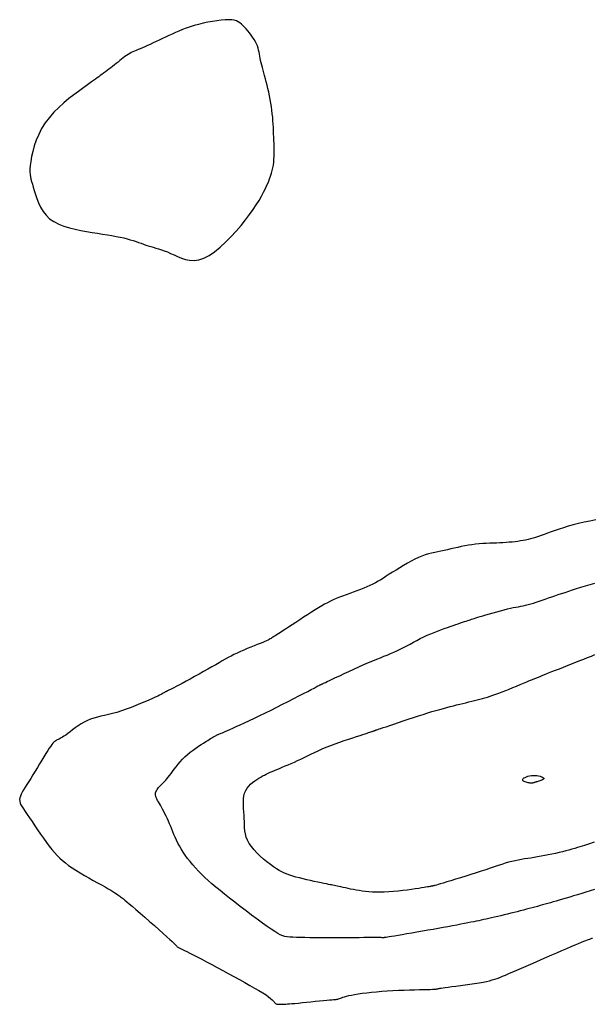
# Model space of a CAD drawing. Header units: millimetres. Extents: x 32690613 to 32693367, y 5343692 to 5344708.
# Tile 944 of 1009: x 32693121 to 32693132, y 5344550 to 5344568. Entities that reach past the tile are written whole.
import ezdxf

# ---------------------------------------------------------------- set-up
doc = ezdxf.new("R2010")
doc.units = ezdxf.units.MM
doc.header["$LTSCALE"] = 20
for name, color, linetype in [('02-DGM_HL_489.50', 32, 'Continuous'), ('02-DGM_HL_490.00', 42, 'Continuous'), ('02-DGM_HL_490.50', 52, 'Continuous'), ('02-DGM_HL_491.00', 62, 'Continuous')]:
    doc.layers.add(name, color=color, linetype=linetype)

msp = doc.modelspace()

# ---------------------------------------------------------------- linework, layer by layer
at = {"layer": '02-DGM_HL_489.50', "elevation": 489.5, "flags": 128}
msp.add_lwpolyline([(32693130.784, 5344553.922), (32693130.792, 5344553.934), (32693130.807, 5344553.947), (32693130.828, 5344553.959), (32693130.854, 5344553.97), (32693130.883, 5344553.98), (32693130.916, 5344553.988), (32693130.95, 5344553.994), (32693130.986, 5344553.996), (32693131.021, 5344553.996), (32693131.056, 5344553.993), (32693131.089, 5344553.988), (32693131.118, 5344553.981), (32693131.144, 5344553.972), (32693131.165, 5344553.963), (32693131.18, 5344553.952), (32693131.188, 5344553.942), (32693131.188, 5344553.933), (32693131.181, 5344553.924), (32693131.169, 5344553.915), (32693131.153, 5344553.907), (32693131.134, 5344553.899), (32693131.114, 5344553.892), (32693131.094, 5344553.886), (32693131.075, 5344553.88), (32693131.058, 5344553.875), (32693131.044, 5344553.871), (32693131.032, 5344553.867), (32693131.022, 5344553.864), (32693131.012, 5344553.861), (32693131.003, 5344553.858), (32693130.995, 5344553.856), (32693130.986, 5344553.854), (32693130.978, 5344553.852), (32693130.968, 5344553.85), (32693130.958, 5344553.849), (32693130.947, 5344553.848), (32693130.934, 5344553.848), (32693130.92, 5344553.849), (32693130.905, 5344553.851), (32693130.888, 5344553.854), (32693130.869, 5344553.859), (32693130.85, 5344553.865), (32693130.83, 5344553.872), (32693130.813, 5344553.88), (32693130.799, 5344553.889), (32693130.788, 5344553.899), (32693130.783, 5344553.91)], close=True, dxfattribs=at)
at = {"layer": '02-DGM_HL_490.00', "elevation": 490, "flags": 128}
msp.add_lwpolyline([(32693132.157, 5344552.714), (32693132.119, 5344552.702), (32693132.083, 5344552.691), (32693132.047, 5344552.679), (32693132.009, 5344552.667), (32693131.969, 5344552.654), (32693131.926, 5344552.641), (32693131.881, 5344552.627), (32693131.832, 5344552.612), (32693131.781, 5344552.597), (32693131.727, 5344552.581), (32693131.67, 5344552.565), (32693131.609, 5344552.549), (32693131.546, 5344552.533), (32693131.48, 5344552.517), (32693131.412, 5344552.501), (32693131.343, 5344552.486), (32693131.274, 5344552.471), (32693131.205, 5344552.457), (32693131.137, 5344552.444), (32693131.07, 5344552.432), (32693131.005, 5344552.421), (32693130.942, 5344552.411), (32693130.88, 5344552.402), (32693130.819, 5344552.393), (32693130.758, 5344552.383), (32693130.698, 5344552.372), (32693130.637, 5344552.36), (32693130.575, 5344552.345), (32693130.513, 5344552.329), (32693130.448, 5344552.31), (32693130.381, 5344552.289), (32693130.311, 5344552.266), (32693130.237, 5344552.241), (32693130.159, 5344552.214), (32693130.075, 5344552.186), (32693129.985, 5344552.157), (32693129.89, 5344552.126), (32693129.79, 5344552.094), (32693129.689, 5344552.063), (32693129.589, 5344552.032), (32693129.493, 5344552.003), (32693129.403, 5344551.976), (32693129.323, 5344551.952), (32693129.254, 5344551.932), (32693129.2, 5344551.915), (32693129.157, 5344551.903), (32693129.126, 5344551.893), (32693129.103, 5344551.887), (32693129.088, 5344551.882), (32693129.078, 5344551.88), (32693129.073, 5344551.878), (32693129.068, 5344551.877), (32693129.065, 5344551.876), (32693129.061, 5344551.876), (32693129.057, 5344551.875), (32693129.052, 5344551.874), (32693129.047, 5344551.873), (32693129.04, 5344551.872), (32693129.033, 5344551.871), (32693129.023, 5344551.869), (32693129.012, 5344551.866), (32693128.997, 5344551.864), (32693128.979, 5344551.86), (32693128.955, 5344551.856), (32693128.925, 5344551.851), (32693128.888, 5344551.845), (32693128.842, 5344551.837), (32693128.787, 5344551.829), (32693128.721, 5344551.819), (32693128.646, 5344551.808), (32693128.565, 5344551.797), (32693128.479, 5344551.787), (32693128.39, 5344551.777), (32693128.3, 5344551.768), (32693128.212, 5344551.761), (32693128.126, 5344551.756), (32693128.046, 5344551.755), (32693127.969, 5344551.755), (32693127.898, 5344551.758), (32693127.83, 5344551.763), (32693127.765, 5344551.77), (32693127.703, 5344551.778), (32693127.644, 5344551.787), (32693127.587, 5344551.796), (32693127.532, 5344551.807), (32693127.479, 5344551.817), (32693127.429, 5344551.828), (32693127.381, 5344551.838), (32693127.336, 5344551.848), (32693127.294, 5344551.857), (32693127.257, 5344551.866), (32693127.223, 5344551.873), (32693127.193, 5344551.879), (32693127.166, 5344551.885), (32693127.14, 5344551.89), (32693127.114, 5344551.895), (32693127.085, 5344551.9), (32693127.052, 5344551.906), (32693127.013, 5344551.914), (32693126.966, 5344551.923), (32693126.911, 5344551.934), (32693126.849, 5344551.947), (32693126.781, 5344551.962), (32693126.71, 5344551.977), (32693126.637, 5344551.994), (32693126.565, 5344552.011), (32693126.495, 5344552.029), (32693126.429, 5344552.046), (32693126.369, 5344552.063), (32693126.313, 5344552.08), (32693126.26, 5344552.099), (32693126.21, 5344552.12), (32693126.16, 5344552.144), (32693126.109, 5344552.172), (32693126.056, 5344552.204), (32693125.999, 5344552.242), (32693125.938, 5344552.286), (32693125.873, 5344552.336), (32693125.808, 5344552.39), (32693125.743, 5344552.447), (32693125.681, 5344552.508), (32693125.624, 5344552.569), (32693125.573, 5344552.631), (32693125.531, 5344552.693), (32693125.499, 5344552.754), (32693125.476, 5344552.814), (32693125.46, 5344552.873), (32693125.45, 5344552.932), (32693125.444, 5344552.99), (32693125.441, 5344553.05), (32693125.439, 5344553.11), (32693125.437, 5344553.172), (32693125.433, 5344553.235), (32693125.428, 5344553.299), (32693125.423, 5344553.363), (32693125.42, 5344553.427), (32693125.419, 5344553.489), (32693125.422, 5344553.548), (32693125.43, 5344553.605), (32693125.444, 5344553.658), (32693125.465, 5344553.707), (32693125.492, 5344553.751), (32693125.524, 5344553.791), (32693125.559, 5344553.828), (32693125.597, 5344553.861), (32693125.637, 5344553.891), (32693125.677, 5344553.918), (32693125.716, 5344553.943), (32693125.753, 5344553.965), (32693125.789, 5344553.985), (32693125.824, 5344554.004), (32693125.86, 5344554.022), (32693125.896, 5344554.039), (32693125.934, 5344554.056), (32693125.974, 5344554.074), (32693126.017, 5344554.092), (32693126.064, 5344554.111), (32693126.114, 5344554.132), (32693126.167, 5344554.154), (32693126.222, 5344554.177), (32693126.279, 5344554.201), (32693126.338, 5344554.226), (32693126.398, 5344554.253), (32693126.459, 5344554.281), (32693126.521, 5344554.31), (32693126.584, 5344554.341), (32693126.648, 5344554.372), (32693126.715, 5344554.404), (32693126.784, 5344554.437), (32693126.856, 5344554.47), (32693126.932, 5344554.504), (32693127.012, 5344554.537), (32693127.096, 5344554.571), (32693127.183, 5344554.603), (32693127.271, 5344554.635), (32693127.358, 5344554.665), (32693127.442, 5344554.694), (32693127.522, 5344554.72), (32693127.594, 5344554.744), (32693127.659, 5344554.765), (32693127.713, 5344554.782), (32693127.758, 5344554.797), (32693127.795, 5344554.808), (32693127.825, 5344554.818), (32693127.849, 5344554.825), (32693127.868, 5344554.831), (32693127.883, 5344554.836), (32693127.895, 5344554.84), (32693127.905, 5344554.844), (32693127.914, 5344554.847), (32693127.922, 5344554.85), (32693127.929, 5344554.852), (32693127.936, 5344554.855), (32693127.942, 5344554.857), (32693127.949, 5344554.86), (32693127.955, 5344554.862), (32693127.962, 5344554.864), (32693127.972, 5344554.868), (32693127.985, 5344554.872), (32693128.003, 5344554.878), (32693128.028, 5344554.887), (32693128.062, 5344554.898), (32693128.106, 5344554.913), (32693128.161, 5344554.931), (32693128.229, 5344554.955), (32693128.308, 5344554.981), (32693128.395, 5344555.011), (32693128.488, 5344555.042), (32693128.585, 5344555.075), (32693128.683, 5344555.107), (32693128.779, 5344555.139), (32693128.872, 5344555.168), (32693128.959, 5344555.195), (32693129.041, 5344555.22), (32693129.118, 5344555.242), (32693129.19, 5344555.263), (32693129.26, 5344555.282), (32693129.326, 5344555.3), (32693129.39, 5344555.316), (32693129.453, 5344555.332), (32693129.514, 5344555.348), (32693129.574, 5344555.363), (32693129.634, 5344555.377), (32693129.692, 5344555.391), (32693129.748, 5344555.405), (32693129.803, 5344555.419), (32693129.857, 5344555.432), (32693129.909, 5344555.445), (32693129.959, 5344555.459), (32693130.008, 5344555.472), (32693130.057, 5344555.486), (32693130.106, 5344555.5), (32693130.157, 5344555.516), (32693130.21, 5344555.534), (32693130.266, 5344555.553), (32693130.325, 5344555.575), (32693130.389, 5344555.6), (32693130.456, 5344555.626), (32693130.525, 5344555.654), (32693130.595, 5344555.682), (32693130.664, 5344555.711), (32693130.732, 5344555.739), (32693130.798, 5344555.766), (32693130.859, 5344555.792), (32693130.915, 5344555.815), (32693130.968, 5344555.837), (32693131.018, 5344555.857), (32693131.067, 5344555.877), (32693131.116, 5344555.897), (32693131.168, 5344555.917), (32693131.222, 5344555.939), (32693131.281, 5344555.962), (32693131.345, 5344555.987), (32693131.415, 5344556.015), (32693131.488, 5344556.044), (32693131.564, 5344556.074), (32693131.642, 5344556.105), (32693131.721, 5344556.136), (32693131.8, 5344556.167), (32693131.878, 5344556.198), (32693131.954, 5344556.228), (32693132.028, 5344556.258), (32693132.101, 5344556.286), (32693132.171, 5344556.314)], dxfattribs=at)
at = {"layer": '02-DGM_HL_490.50', "elevation": 490.5, "flags": 128}
msp.add_lwpolyline([(32693132.163, 5344551.807), (32693132.08, 5344551.782), (32693131.998, 5344551.756), (32693131.918, 5344551.732), (32693131.838, 5344551.707), (32693131.761, 5344551.684), (32693131.687, 5344551.662), (32693131.615, 5344551.64), (32693131.547, 5344551.62), (32693131.484, 5344551.601), (32693131.424, 5344551.584), (32693131.368, 5344551.568), (32693131.315, 5344551.553), (32693131.264, 5344551.538), (32693131.214, 5344551.524), (32693131.165, 5344551.511), (32693131.116, 5344551.498), (32693131.067, 5344551.484), (32693131.015, 5344551.47), (32693130.963, 5344551.456), (32693130.908, 5344551.442), (32693130.853, 5344551.427), (32693130.796, 5344551.413), (32693130.737, 5344551.398), (32693130.677, 5344551.382), (32693130.616, 5344551.367), (32693130.553, 5344551.351), (32693130.49, 5344551.336), (32693130.427, 5344551.32), (32693130.364, 5344551.305), (32693130.303, 5344551.291), (32693130.243, 5344551.276), (32693130.186, 5344551.263), (32693130.132, 5344551.251), (32693130.082, 5344551.239), (32693130.034, 5344551.229), (32693129.987, 5344551.218), (32693129.94, 5344551.208), (32693129.892, 5344551.199), (32693129.842, 5344551.188), (32693129.788, 5344551.178), (32693129.728, 5344551.166), (32693129.663, 5344551.154), (32693129.592, 5344551.14), (32693129.516, 5344551.126), (32693129.434, 5344551.11), (32693129.347, 5344551.094), (32693129.256, 5344551.078), (32693129.161, 5344551.06), (32693129.062, 5344551.043), (32693128.96, 5344551.025), (32693128.856, 5344551.006), (32693128.753, 5344550.988), (32693128.653, 5344550.971), (32693128.557, 5344550.955), (32693128.469, 5344550.939), (32693128.389, 5344550.926), (32693128.321, 5344550.914), (32693128.265, 5344550.905), (32693128.221, 5344550.898), (32693128.186, 5344550.892), (32693128.16, 5344550.888), (32693128.14, 5344550.885), (32693128.126, 5344550.884), (32693128.114, 5344550.883), (32693128.104, 5344550.883), (32693128.094, 5344550.883), (32693128.082, 5344550.883), (32693128.067, 5344550.884), (32693128.046, 5344550.884), (32693128.02, 5344550.885), (32693127.985, 5344550.885), (32693127.94, 5344550.885), (32693127.884, 5344550.885), (32693127.815, 5344550.885), (32693127.735, 5344550.884), (32693127.645, 5344550.883), (32693127.548, 5344550.881), (32693127.444, 5344550.88), (32693127.337, 5344550.879), (32693127.227, 5344550.879), (32693127.116, 5344550.878), (32693127.006, 5344550.879), (32693126.899, 5344550.879), (32693126.795, 5344550.881), (32693126.695, 5344550.882), (32693126.602, 5344550.884), (32693126.516, 5344550.887), (32693126.438, 5344550.889), (32693126.37, 5344550.892), (32693126.313, 5344550.895), (32693126.263, 5344550.9), (32693126.218, 5344550.908), (32693126.174, 5344550.921), (32693126.129, 5344550.939), (32693126.08, 5344550.964), (32693126.023, 5344550.999), (32693125.955, 5344551.044), (32693125.875, 5344551.099), (32693125.784, 5344551.164), (32693125.684, 5344551.237), (32693125.578, 5344551.315), (32693125.47, 5344551.397), (32693125.361, 5344551.48), (32693125.254, 5344551.562), (32693125.153, 5344551.641), (32693125.059, 5344551.716), (32693124.971, 5344551.786), (32693124.89, 5344551.853), (32693124.815, 5344551.917), (32693124.745, 5344551.98), (32693124.679, 5344552.04), (32693124.617, 5344552.1), (32693124.558, 5344552.16), (32693124.502, 5344552.221), (32693124.448, 5344552.282), (32693124.397, 5344552.343), (32693124.349, 5344552.404), (32693124.304, 5344552.465), (32693124.263, 5344552.525), (32693124.225, 5344552.585), (32693124.191, 5344552.643), (32693124.16, 5344552.699), (32693124.133, 5344552.755), (32693124.109, 5344552.809), (32693124.086, 5344552.862), (32693124.065, 5344552.914), (32693124.045, 5344552.965), (32693124.025, 5344553.016), (32693124.004, 5344553.066), (32693123.983, 5344553.116), (32693123.96, 5344553.164), (32693123.937, 5344553.212), (32693123.914, 5344553.259), (32693123.891, 5344553.303), (32693123.869, 5344553.346), (32693123.847, 5344553.386), (32693123.826, 5344553.423), (32693123.806, 5344553.457), (32693123.788, 5344553.489), (32693123.772, 5344553.517), (32693123.758, 5344553.544), (32693123.747, 5344553.57), (32693123.738, 5344553.593), (32693123.734, 5344553.616), (32693123.732, 5344553.638), (32693123.735, 5344553.66), (32693123.741, 5344553.682), (32693123.751, 5344553.703), (32693123.763, 5344553.724), (32693123.777, 5344553.745), (32693123.793, 5344553.765), (32693123.81, 5344553.785), (32693123.828, 5344553.804), (32693123.847, 5344553.823), (32693123.866, 5344553.842), (32693123.886, 5344553.861), (32693123.906, 5344553.882), (32693123.928, 5344553.905), (32693123.951, 5344553.931), (32693123.976, 5344553.96), (32693124.002, 5344553.993), (32693124.03, 5344554.03), (32693124.06, 5344554.071), (32693124.093, 5344554.115), (32693124.128, 5344554.161), (32693124.165, 5344554.209), (32693124.206, 5344554.257), (32693124.25, 5344554.305), (32693124.297, 5344554.352), (32693124.347, 5344554.397), (32693124.4, 5344554.441), (32693124.454, 5344554.482), (32693124.508, 5344554.52), (32693124.56, 5344554.556), (32693124.611, 5344554.589), (32693124.657, 5344554.618), (32693124.699, 5344554.644), (32693124.735, 5344554.667), (32693124.765, 5344554.686), (32693124.791, 5344554.702), (32693124.812, 5344554.716), (32693124.831, 5344554.727), (32693124.846, 5344554.737), (32693124.86, 5344554.745), (32693124.872, 5344554.752), (32693124.883, 5344554.758), (32693124.894, 5344554.763), (32693124.905, 5344554.768), (32693124.916, 5344554.773), (32693124.927, 5344554.778), (32693124.938, 5344554.782), (32693124.95, 5344554.787), (32693124.964, 5344554.793), (32693124.978, 5344554.799), (32693124.995, 5344554.806), (32693125.016, 5344554.815), (32693125.042, 5344554.826), (32693125.073, 5344554.84), (32693125.112, 5344554.857), (32693125.159, 5344554.878), (32693125.215, 5344554.903), (32693125.282, 5344554.934), (32693125.358, 5344554.968), (32693125.442, 5344555.007), (32693125.534, 5344555.049), (32693125.632, 5344555.095), (32693125.735, 5344555.144), (32693125.842, 5344555.196), (32693125.951, 5344555.249), (32693126.062, 5344555.304), (32693126.173, 5344555.36), (32693126.282, 5344555.416), (32693126.386, 5344555.469), (32693126.484, 5344555.52), (32693126.574, 5344555.567), (32693126.654, 5344555.609), (32693126.722, 5344555.645), (32693126.777, 5344555.673), (32693126.819, 5344555.696), (32693126.851, 5344555.712), (32693126.874, 5344555.724), (32693126.889, 5344555.732), (32693126.899, 5344555.737), (32693126.906, 5344555.74), (32693126.91, 5344555.742), (32693126.914, 5344555.744), (32693126.917, 5344555.745), (32693126.92, 5344555.746), (32693126.924, 5344555.748), (32693126.927, 5344555.749), (32693126.93, 5344555.75), (32693126.934, 5344555.752), (32693126.938, 5344555.753), (32693126.942, 5344555.755), (32693126.949, 5344555.758), (32693126.959, 5344555.763), (32693126.975, 5344555.77), (32693126.998, 5344555.781), (32693127.029, 5344555.795), (32693127.071, 5344555.815), (32693127.125, 5344555.841), (32693127.191, 5344555.872), (32693127.269, 5344555.909), (32693127.355, 5344555.949), (32693127.447, 5344555.992), (32693127.542, 5344556.036), (32693127.638, 5344556.079), (32693127.732, 5344556.121), (32693127.821, 5344556.16), (32693127.904, 5344556.195), (32693127.98, 5344556.226), (32693128.052, 5344556.254), (32693128.119, 5344556.281), (32693128.183, 5344556.306), (32693128.246, 5344556.332), (32693128.307, 5344556.358), (32693128.368, 5344556.386), (32693128.43, 5344556.416), (32693128.493, 5344556.449), (32693128.556, 5344556.483), (32693128.62, 5344556.517), (32693128.685, 5344556.552), (32693128.751, 5344556.587), (32693128.817, 5344556.621), (32693128.884, 5344556.654), (32693128.951, 5344556.684), (32693129.018, 5344556.713), (32693129.084, 5344556.741), (32693129.15, 5344556.766), (32693129.214, 5344556.791), (32693129.276, 5344556.813), (32693129.336, 5344556.834), (32693129.393, 5344556.854), (32693129.447, 5344556.873), (32693129.498, 5344556.89), (32693129.545, 5344556.906), (32693129.589, 5344556.921), (32693129.629, 5344556.935), (32693129.665, 5344556.947), (32693129.699, 5344556.958), (32693129.728, 5344556.968), (32693129.754, 5344556.976), (32693129.777, 5344556.984), (32693129.8, 5344556.992), (32693129.825, 5344556.999), (32693129.852, 5344557.008), (32693129.883, 5344557.018), (32693129.92, 5344557.029), (32693129.965, 5344557.043), (32693130.018, 5344557.059), (32693130.078, 5344557.077), (32693130.144, 5344557.097), (32693130.214, 5344557.117), (32693130.285, 5344557.137), (32693130.355, 5344557.156), (32693130.424, 5344557.174), (32693130.489, 5344557.19), (32693130.548, 5344557.203), (32693130.602, 5344557.215), (32693130.653, 5344557.224), (32693130.701, 5344557.233), (32693130.747, 5344557.242), (32693130.793, 5344557.251), (32693130.839, 5344557.261), (32693130.886, 5344557.272), (32693130.936, 5344557.286), (32693130.989, 5344557.302), (32693131.043, 5344557.319), (32693131.1, 5344557.338), (32693131.158, 5344557.358), (32693131.217, 5344557.379), (32693131.277, 5344557.4), (32693131.339, 5344557.422), (32693131.401, 5344557.443), (32693131.464, 5344557.464), (32693131.529, 5344557.486), (32693131.597, 5344557.508), (32693131.667, 5344557.531), (32693131.74, 5344557.555), (32693131.818, 5344557.579), (32693131.9, 5344557.605), (32693131.986, 5344557.632), (32693132.076, 5344557.659), (32693132.167, 5344557.687)], dxfattribs=at)
at = {"layer": '02-DGM_HL_491.00', "elevation": 491, "flags": 128}
msp.add_lwpolyline([(32693124.474, 5344568.381), (32693124.395, 5344568.357), (32693124.319, 5344568.331), (32693124.248, 5344568.304), (32693124.18, 5344568.277), (32693124.114, 5344568.248), (32693124.051, 5344568.22), (32693123.989, 5344568.191), (32693123.927, 5344568.162), (32693123.866, 5344568.132), (32693123.805, 5344568.104), (32693123.745, 5344568.075), (32693123.687, 5344568.048), (32693123.631, 5344568.022), (32693123.578, 5344567.998), (32693123.528, 5344567.975), (32693123.481, 5344567.955), (32693123.439, 5344567.937), (32693123.4, 5344567.921), (32693123.364, 5344567.906), (32693123.331, 5344567.892), (32693123.299, 5344567.878), (32693123.268, 5344567.863), (32693123.238, 5344567.847), (32693123.208, 5344567.829), (32693123.177, 5344567.809), (32693123.146, 5344567.786), (32693123.113, 5344567.762), (32693123.08, 5344567.736), (32693123.047, 5344567.71), (32693123.013, 5344567.682), (32693122.978, 5344567.654), (32693122.944, 5344567.626), (32693122.908, 5344567.599), (32693122.873, 5344567.572), (32693122.838, 5344567.545), (32693122.803, 5344567.519), (32693122.769, 5344567.494), (32693122.735, 5344567.469), (32693122.703, 5344567.446), (32693122.672, 5344567.423), (32693122.642, 5344567.401), (32693122.612, 5344567.38), (32693122.58, 5344567.356), (32693122.544, 5344567.331), (32693122.503, 5344567.301), (32693122.455, 5344567.266), (32693122.398, 5344567.225), (32693122.331, 5344567.176), (32693122.252, 5344567.119), (32693122.165, 5344567.054), (32693122.071, 5344566.98), (32693121.974, 5344566.9), (32693121.877, 5344566.812), (32693121.782, 5344566.719), (32693121.694, 5344566.619), (32693121.615, 5344566.514), (32693121.546, 5344566.405), (32693121.489, 5344566.294), (32693121.442, 5344566.182), (32693121.404, 5344566.072), (32693121.375, 5344565.966), (32693121.353, 5344565.867), (32693121.337, 5344565.777), (32693121.327, 5344565.697), (32693121.322, 5344565.63), (32693121.321, 5344565.573), (32693121.324, 5344565.523), (32693121.33, 5344565.478), (32693121.34, 5344565.434), (32693121.353, 5344565.389), (32693121.368, 5344565.339), (32693121.385, 5344565.282), (32693121.404, 5344565.216), (32693121.426, 5344565.141), (32693121.453, 5344565.062), (32693121.485, 5344564.98), (32693121.525, 5344564.898), (32693121.573, 5344564.818), (32693121.631, 5344564.744), (32693121.7, 5344564.677), (32693121.782, 5344564.621), (32693121.873, 5344564.573), (32693121.973, 5344564.534), (32693122.079, 5344564.501), (32693122.189, 5344564.474), (32693122.299, 5344564.451), (32693122.41, 5344564.432), (32693122.517, 5344564.415), (32693122.619, 5344564.398), (32693122.716, 5344564.383), (32693122.808, 5344564.367), (32693122.894, 5344564.352), (32693122.976, 5344564.337), (32693123.052, 5344564.322), (32693123.123, 5344564.307), (32693123.189, 5344564.291), (32693123.249, 5344564.274), (32693123.306, 5344564.257), (32693123.358, 5344564.24), (32693123.408, 5344564.222), (32693123.456, 5344564.205), (32693123.502, 5344564.188), (32693123.548, 5344564.172), (32693123.594, 5344564.157), (32693123.641, 5344564.142), (32693123.69, 5344564.128), (32693123.739, 5344564.114), (32693123.791, 5344564.098), (32693123.845, 5344564.081), (32693123.901, 5344564.061), (32693123.96, 5344564.039), (32693124.023, 5344564.012), (32693124.088, 5344563.982), (32693124.157, 5344563.95), (32693124.23, 5344563.92), (32693124.306, 5344563.896), (32693124.388, 5344563.881), (32693124.473, 5344563.877), (32693124.564, 5344563.889), (32693124.66, 5344563.92), (32693124.761, 5344563.972), (32693124.865, 5344564.042), (32693124.971, 5344564.128), (32693125.077, 5344564.225), (32693125.181, 5344564.33), (32693125.281, 5344564.439), (32693125.375, 5344564.549), (32693125.461, 5344564.656), (32693125.538, 5344564.758), (32693125.607, 5344564.854), (32693125.667, 5344564.944), (32693125.72, 5344565.029), (32693125.766, 5344565.108), (32693125.807, 5344565.183), (32693125.842, 5344565.253), (32693125.873, 5344565.319), (32693125.9, 5344565.38), (32693125.923, 5344565.439), (32693125.943, 5344565.495), (32693125.96, 5344565.549), (32693125.974, 5344565.602), (32693125.986, 5344565.654), (32693125.995, 5344565.707), (32693126.002, 5344565.762), (32693126.006, 5344565.817), (32693126.009, 5344565.875), (32693126.011, 5344565.934), (32693126.011, 5344565.994), (32693126.01, 5344566.055), (32693126.008, 5344566.117), (32693126.006, 5344566.179), (32693126.004, 5344566.241), (32693126.001, 5344566.304), (32693125.999, 5344566.366), (32693125.995, 5344566.429), (32693125.992, 5344566.493), (32693125.987, 5344566.557), (32693125.982, 5344566.623), (32693125.975, 5344566.689), (32693125.967, 5344566.757), (32693125.957, 5344566.826), (32693125.946, 5344566.896), (32693125.934, 5344566.966), (32693125.92, 5344567.036), (32693125.906, 5344567.106), (32693125.891, 5344567.174), (32693125.875, 5344567.24), (32693125.86, 5344567.303), (32693125.844, 5344567.363), (32693125.828, 5344567.421), (32693125.813, 5344567.475), (32693125.798, 5344567.528), (32693125.784, 5344567.577), (32693125.772, 5344567.625), (32693125.76, 5344567.67), (32693125.751, 5344567.713), (32693125.743, 5344567.755), (32693125.736, 5344567.796), (32693125.729, 5344567.835), (32693125.722, 5344567.874), (32693125.713, 5344567.913), (32693125.703, 5344567.951), (32693125.689, 5344567.991), (32693125.672, 5344568.031), (32693125.65, 5344568.073), (32693125.625, 5344568.115), (32693125.597, 5344568.157), (32693125.566, 5344568.199), (32693125.535, 5344568.24), (32693125.503, 5344568.28), (32693125.471, 5344568.317), (32693125.441, 5344568.352), (32693125.412, 5344568.383), (32693125.383, 5344568.411), (32693125.354, 5344568.435), (32693125.322, 5344568.456), (32693125.286, 5344568.472), (32693125.244, 5344568.484), (32693125.195, 5344568.492), (32693125.137, 5344568.495), (32693125.07, 5344568.493), (32693124.994, 5344568.487), (32693124.912, 5344568.476), (32693124.826, 5344568.463), (32693124.737, 5344568.446), (32693124.647, 5344568.426), (32693124.559, 5344568.405)], close=True, dxfattribs=at)
msp.add_lwpolyline([(32693132.184, 5344558.899), (32693132.07, 5344558.876), (32693131.96, 5344558.853), (32693131.854, 5344558.828), (32693131.754, 5344558.802), (32693131.659, 5344558.775), (32693131.569, 5344558.748), (32693131.485, 5344558.721), (32693131.406, 5344558.694), (32693131.331, 5344558.668), (32693131.262, 5344558.643), (32693131.198, 5344558.62), (32693131.139, 5344558.599), (32693131.083, 5344558.58), (32693131.031, 5344558.563), (32693130.982, 5344558.548), (32693130.934, 5344558.535), (32693130.886, 5344558.523), (32693130.839, 5344558.512), (32693130.791, 5344558.502), (32693130.741, 5344558.494), (32693130.689, 5344558.486), (32693130.635, 5344558.48), (32693130.58, 5344558.474), (32693130.523, 5344558.469), (32693130.464, 5344558.465), (32693130.404, 5344558.461), (32693130.343, 5344558.458), (32693130.279, 5344558.455), (32693130.215, 5344558.453), (32693130.149, 5344558.45), (32693130.083, 5344558.447), (32693130.015, 5344558.443), (32693129.947, 5344558.437), (32693129.878, 5344558.43), (32693129.809, 5344558.422), (32693129.74, 5344558.411), (32693129.671, 5344558.399), (32693129.603, 5344558.385), (32693129.535, 5344558.371), (32693129.468, 5344558.356), (32693129.402, 5344558.341), (32693129.337, 5344558.326), (32693129.274, 5344558.313), (32693129.213, 5344558.3), (32693129.153, 5344558.288), (32693129.094, 5344558.275), (32693129.034, 5344558.261), (32693128.974, 5344558.245), (32693128.912, 5344558.226), (32693128.849, 5344558.203), (32693128.782, 5344558.176), (32693128.713, 5344558.143), (32693128.641, 5344558.106), (32693128.568, 5344558.066), (32693128.495, 5344558.024), (32693128.423, 5344557.98), (32693128.353, 5344557.937), (32693128.285, 5344557.894), (32693128.222, 5344557.854), (32693128.163, 5344557.816), (32693128.108, 5344557.782), (32693128.056, 5344557.75), (32693128.005, 5344557.72), (32693127.955, 5344557.692), (32693127.903, 5344557.665), (32693127.85, 5344557.639), (32693127.792, 5344557.613), (32693127.731, 5344557.588), (32693127.666, 5344557.563), (32693127.598, 5344557.537), (32693127.53, 5344557.512), (32693127.461, 5344557.487), (32693127.392, 5344557.463), (32693127.326, 5344557.438), (32693127.262, 5344557.413), (32693127.203, 5344557.389), (32693127.146, 5344557.364), (32693127.09, 5344557.338), (32693127.036, 5344557.31), (32693126.98, 5344557.28), (32693126.923, 5344557.247), (32693126.862, 5344557.211), (32693126.797, 5344557.171), (32693126.727, 5344557.127), (32693126.653, 5344557.08), (32693126.577, 5344557.031), (32693126.501, 5344556.981), (32693126.427, 5344556.932), (32693126.355, 5344556.885), (32693126.289, 5344556.842), (32693126.23, 5344556.803), (32693126.179, 5344556.769), (32693126.135, 5344556.741), (32693126.098, 5344556.718), (32693126.068, 5344556.698), (32693126.042, 5344556.682), (32693126.02, 5344556.668), (32693126.001, 5344556.657), (32693125.984, 5344556.646), (32693125.968, 5344556.636), (32693125.953, 5344556.626), (32693125.936, 5344556.616), (32693125.916, 5344556.606), (32693125.894, 5344556.594), (32693125.866, 5344556.581), (32693125.832, 5344556.566), (32693125.791, 5344556.548), (32693125.742, 5344556.528), (32693125.687, 5344556.506), (32693125.626, 5344556.482), (32693125.562, 5344556.456), (32693125.495, 5344556.429), (32693125.428, 5344556.4), (32693125.362, 5344556.372), (32693125.299, 5344556.343), (32693125.239, 5344556.315), (32693125.182, 5344556.286), (32693125.127, 5344556.256), (32693125.071, 5344556.225), (32693125.014, 5344556.192), (32693124.953, 5344556.157), (32693124.888, 5344556.12), (32693124.817, 5344556.079), (32693124.739, 5344556.034), (32693124.656, 5344555.988), (32693124.57, 5344555.94), (32693124.483, 5344555.892), (32693124.399, 5344555.845), (32693124.319, 5344555.802), (32693124.245, 5344555.762), (32693124.181, 5344555.727), (32693124.127, 5344555.699), (32693124.084, 5344555.677), (32693124.049, 5344555.659), (32693124.022, 5344555.646), (32693124.002, 5344555.637), (32693123.986, 5344555.63), (32693123.974, 5344555.624), (32693123.964, 5344555.62), (32693123.956, 5344555.616), (32693123.949, 5344555.613), (32693123.942, 5344555.609), (32693123.935, 5344555.605), (32693123.928, 5344555.601), (32693123.92, 5344555.597), (32693123.912, 5344555.592), (32693123.903, 5344555.586), (32693123.892, 5344555.58), (32693123.879, 5344555.572), (32693123.862, 5344555.563), (32693123.839, 5344555.551), (32693123.81, 5344555.536), (32693123.774, 5344555.519), (32693123.728, 5344555.498), (32693123.672, 5344555.472), (32693123.605, 5344555.442), (32693123.529, 5344555.409), (32693123.445, 5344555.374), (32693123.357, 5344555.337), (32693123.265, 5344555.301), (32693123.172, 5344555.266), (32693123.08, 5344555.234), (32693122.992, 5344555.206), (32693122.908, 5344555.183), (32693122.829, 5344555.164), (32693122.755, 5344555.146), (32693122.684, 5344555.131), (32693122.616, 5344555.114), (32693122.551, 5344555.096), (32693122.487, 5344555.076), (32693122.425, 5344555.051), (32693122.365, 5344555.02), (32693122.305, 5344554.986), (32693122.247, 5344554.948), (32693122.192, 5344554.91), (32693122.14, 5344554.871), (32693122.092, 5344554.834), (32693122.048, 5344554.801), (32693122.009, 5344554.771), (32693121.975, 5344554.748), (32693121.946, 5344554.729), (32693121.921, 5344554.715), (32693121.899, 5344554.703), (32693121.88, 5344554.694), (32693121.863, 5344554.686), (32693121.847, 5344554.678), (32693121.832, 5344554.67), (32693121.817, 5344554.66), (32693121.801, 5344554.648), (32693121.783, 5344554.632), (32693121.764, 5344554.612), (32693121.743, 5344554.587), (32693121.72, 5344554.556), (32693121.693, 5344554.517), (32693121.662, 5344554.471), (32693121.628, 5344554.417), (32693121.591, 5344554.355), (32693121.55, 5344554.289), (32693121.508, 5344554.219), (32693121.466, 5344554.147), (32693121.422, 5344554.075), (32693121.38, 5344554.005), (32693121.339, 5344553.939), (32693121.3, 5344553.877), (32693121.263, 5344553.82), (32693121.23, 5344553.768), (32693121.2, 5344553.72), (32693121.175, 5344553.676), (32693121.154, 5344553.636), (32693121.138, 5344553.598), (32693121.128, 5344553.563), (32693121.124, 5344553.531), (32693121.126, 5344553.499), (32693121.135, 5344553.466), (32693121.149, 5344553.432), (32693121.17, 5344553.394), (32693121.196, 5344553.352), (32693121.229, 5344553.303), (32693121.267, 5344553.246), (32693121.312, 5344553.181), (32693121.361, 5344553.109), (32693121.413, 5344553.032), (32693121.469, 5344552.951), (32693121.526, 5344552.87), (32693121.583, 5344552.79), (32693121.639, 5344552.712), (32693121.693, 5344552.64), (32693121.744, 5344552.575), (32693121.794, 5344552.515), (32693121.843, 5344552.461), (32693121.893, 5344552.41), (32693121.945, 5344552.362), (32693122.001, 5344552.316), (32693122.063, 5344552.27), (32693122.13, 5344552.224), (32693122.205, 5344552.176), (32693122.285, 5344552.127), (32693122.369, 5344552.077), (32693122.454, 5344552.029), (32693122.538, 5344551.982), (32693122.619, 5344551.936), (32693122.694, 5344551.894), (32693122.763, 5344551.856), (32693122.822, 5344551.822), (32693122.873, 5344551.792), (32693122.916, 5344551.766), (32693122.952, 5344551.743), (32693122.982, 5344551.724), (32693123.008, 5344551.707), (32693123.029, 5344551.692), (32693123.047, 5344551.68), (32693123.063, 5344551.668), (32693123.079, 5344551.657), (32693123.097, 5344551.643), (32693123.119, 5344551.626), (32693123.146, 5344551.603), (32693123.182, 5344551.573), (32693123.228, 5344551.534), (32693123.286, 5344551.485), (32693123.357, 5344551.423), (32693123.439, 5344551.352), (32693123.528, 5344551.275), (32693123.62, 5344551.195), (32693123.712, 5344551.114), (32693123.8, 5344551.036), (32693123.881, 5344550.964), (32693123.951, 5344550.901), (32693124.008, 5344550.849), (32693124.051, 5344550.808), (32693124.085, 5344550.775), (32693124.109, 5344550.751), (32693124.127, 5344550.733), (32693124.14, 5344550.72), (32693124.151, 5344550.71), (32693124.16, 5344550.703), (32693124.171, 5344550.696), (32693124.184, 5344550.689), (32693124.201, 5344550.681), (32693124.223, 5344550.67), (32693124.252, 5344550.657), (32693124.288, 5344550.64), (32693124.333, 5344550.617), (32693124.389, 5344550.589), (32693124.456, 5344550.555), (32693124.533, 5344550.514), (32693124.619, 5344550.469), (32693124.713, 5344550.419), (32693124.812, 5344550.366), (32693124.915, 5344550.31), (32693125.022, 5344550.253), (32693125.129, 5344550.195), (32693125.237, 5344550.137), (32693125.344, 5344550.079), (32693125.446, 5344550.023), (32693125.545, 5344549.968), (32693125.636, 5344549.917), (32693125.719, 5344549.868), (32693125.793, 5344549.824), (32693125.855, 5344549.784), (32693125.904, 5344549.749), (32693125.942, 5344549.719), (32693125.971, 5344549.693), (32693125.992, 5344549.672), (32693126.008, 5344549.654), (32693126.019, 5344549.64), (32693126.029, 5344549.629), (32693126.038, 5344549.62), (32693126.049, 5344549.614), (32693126.061, 5344549.609), (32693126.074, 5344549.607), (32693126.089, 5344549.605), (32693126.104, 5344549.605), (32693126.12, 5344549.605), (32693126.137, 5344549.606), (32693126.153, 5344549.607), (32693126.17, 5344549.607), (32693126.188, 5344549.608), (32693126.21, 5344549.608), (32693126.235, 5344549.609), (32693126.266, 5344549.611), (32693126.305, 5344549.614), (32693126.351, 5344549.618), (32693126.408, 5344549.623), (32693126.476, 5344549.629), (32693126.552, 5344549.637), (32693126.633, 5344549.645), (32693126.717, 5344549.654), (32693126.801, 5344549.663), (32693126.881, 5344549.671), (32693126.955, 5344549.678), (32693127.02, 5344549.684), (32693127.074, 5344549.689), (32693127.117, 5344549.693), (32693127.151, 5344549.695), (32693127.178, 5344549.697), (32693127.199, 5344549.7), (32693127.217, 5344549.702), (32693127.232, 5344549.705), (32693127.247, 5344549.71), (32693127.263, 5344549.715), (32693127.282, 5344549.723), (32693127.304, 5344549.731), (32693127.329, 5344549.74), (32693127.361, 5344549.75), (32693127.398, 5344549.761), (32693127.442, 5344549.772), (32693127.495, 5344549.783), (32693127.556, 5344549.794), (32693127.626, 5344549.805), (32693127.703, 5344549.816), (32693127.787, 5344549.827), (32693127.878, 5344549.837), (32693127.974, 5344549.846), (32693128.075, 5344549.854), (32693128.18, 5344549.861), (32693128.287, 5344549.868), (32693128.396, 5344549.873), (32693128.504, 5344549.877), (32693128.609, 5344549.881), (32693128.708, 5344549.884), (32693128.799, 5344549.886), (32693128.881, 5344549.888), (32693128.95, 5344549.89), (32693129.005, 5344549.892), (32693129.049, 5344549.893), (32693129.081, 5344549.895), (32693129.105, 5344549.896), (32693129.121, 5344549.898), (32693129.133, 5344549.899), (32693129.141, 5344549.901), (32693129.148, 5344549.902), (32693129.155, 5344549.904), (32693129.164, 5344549.906), (32693129.177, 5344549.909), (32693129.194, 5344549.912), (32693129.219, 5344549.916), (32693129.253, 5344549.921), (32693129.297, 5344549.928), (32693129.353, 5344549.935), (32693129.421, 5344549.945), (32693129.5, 5344549.955), (32693129.586, 5344549.967), (32693129.677, 5344549.979), (32693129.769, 5344549.992), (32693129.859, 5344550.006), (32693129.944, 5344550.019), (32693130.022, 5344550.032), (32693130.089, 5344550.045), (32693130.147, 5344550.058), (32693130.199, 5344550.072), (32693130.248, 5344550.086), (32693130.295, 5344550.103), (32693130.343, 5344550.121), (32693130.395, 5344550.142), (32693130.453, 5344550.167), (32693130.518, 5344550.195), (32693130.591, 5344550.226), (32693130.671, 5344550.26), (32693130.757, 5344550.297), (32693130.847, 5344550.337), (32693130.941, 5344550.378), (32693131.039, 5344550.42), (32693131.139, 5344550.463), (32693131.24, 5344550.507), (32693131.341, 5344550.551), (32693131.44, 5344550.594), (32693131.536, 5344550.635), (32693131.627, 5344550.675), (32693131.711, 5344550.711), (32693131.788, 5344550.744), (32693131.854, 5344550.772), (32693131.911, 5344550.795), (32693131.957, 5344550.814), (32693131.995, 5344550.83), (32693132.025, 5344550.841), (32693132.049, 5344550.85), (32693132.069, 5344550.857), (32693132.085, 5344550.863), (32693132.099, 5344550.867), (32693132.111, 5344550.871), (32693132.124, 5344550.875)], dxfattribs=at)

doc.saveas('drawing.dxf')
